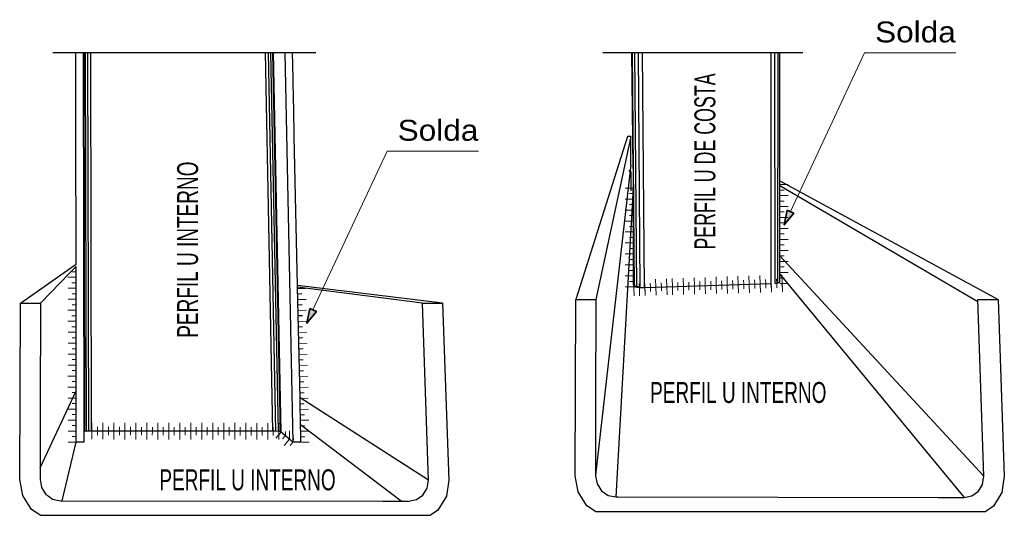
# Model space of a CAD drawing. Header units: millimetres. Extents: x 10 to 1250, y -62 to 528.
# Tile 441 of 656: x 443.56 to 452.97, y 476.92 to 481.66. Entities that reach past the tile are written whole.
import ezdxf
from ezdxf.enums import TextEntityAlignment as Align

# ---------------------------------------------------------------- set-up
doc = ezdxf.new("R2010")
doc.units = ezdxf.units.MM
doc.header["$LTSCALE"] = 0.05
doc.layers.add('0-CYPE1', color=2, linetype='Continuous', lineweight=18)
doc.layers.add('0-CYPE2', color=4, linetype='Continuous', lineweight=35)
doc.layers.add('SectionCutEdges', color=7, linetype='Continuous')
doc.styles.add('CYPETXT', font='arial.ttf', dxfattribs={"height": 0.2})

msp = doc.modelspace()

# ---------------------------------------------------------------- hatches: boundary and pattern name
at = {"layer": '0-CYPE2'}
for points in [[(450.8908, 479.8375), (450.8633, 479.6959), (450.9542, 479.8079)], [(446.3287, 478.8975), (446.3011, 478.7559), (446.3921, 478.8679)]]:
    msp.add_hatch(color=256, dxfattribs=at).paths.add_polyline_path(points)

# ---------------------------------------------------------------- linework, layer by layer
for p, q in [((444.0952, 479.4073), (444.0952, 479.4078)), ((450.7416, 479.0979), (450.738, 479.1343)), ((450.8465, 479.1006), (450.843, 479.1371)), ((444.2167, 477.7244), (444.1936, 477.7229)), ((444.2441, 477.7249), (444.2167, 477.7244))]:
    msp.add_line(p, q)
at = {"layer": '0-CYPE1'}
for p, q in [((451.6307, 481.3404), (450.9215, 479.8232)), ((451.6307, 481.3404), (452.5017, 481.3404)), ((447.0685, 480.4003), (446.3594, 478.8832)), ((447.0685, 480.4003), (447.9395, 480.4003)), ((449.3438, 480.048), (449.4226, 480.048)), ((450.8998, 480.0817), (450.821, 480.0817)), ((449.3438, 479.943), (449.4226, 479.943)), ((449.3832, 479.9955), (449.4226, 479.9955)), ((450.8604, 480.0292), (450.821, 480.0292)), ((450.8998, 479.9767), (450.821, 479.9767)), ((449.3832, 479.8905), (449.4226, 479.8905)), ((450.8604, 479.9242), (450.821, 479.9242)), ((450.8998, 479.8717), (450.821, 479.8717)), ((449.3438, 479.838), (449.4226, 479.838)), ((449.3832, 479.7855), (449.4226, 479.7855)), ((450.8604, 479.8192), (450.821, 479.8192)), ((450.8998, 479.7667), (450.821, 479.7667)), ((449.3438, 479.733), (449.4226, 479.733)), ((449.3832, 479.6805), (449.4226, 479.6805)), ((450.8604, 479.7142), (450.821, 479.7142)), ((450.8998, 479.6617), (450.821, 479.6617)), ((449.3438, 479.628), (449.4226, 479.628)), ((449.3832, 479.5755), (449.4226, 479.5755)), ((450.8604, 479.6092), (450.821, 479.6092)), ((449.3438, 479.523), (449.4226, 479.523)), ((449.3832, 479.4705), (449.4226, 479.4705)), ((450.8998, 479.5567), (450.821, 479.5567)), ((450.8604, 479.5042), (450.821, 479.5042)), ((449.3438, 479.418), (449.4226, 479.418)), ((450.8998, 479.4517), (450.821, 479.4517)), ((450.8604, 479.3992), (450.821, 479.3992)), ((449.3438, 479.313), (449.4226, 479.313)), ((449.3832, 479.3655), (449.4226, 479.3655)), ((450.8998, 479.3467), (450.821, 479.3467)), ((450.8604, 479.2942), (450.821, 479.2942)), ((444.0168, 479.1951), (444.0956, 479.1951)), ((444.0562, 479.2476), (444.0956, 479.2476)), ((449.3438, 479.208), (449.4226, 479.208)), ((449.3832, 479.2605), (449.4226, 479.2605)), ((449.7909, 479.1836), (449.7936, 479.1049)), ((449.8959, 479.1872), (449.8986, 479.1085)), ((450.0008, 479.1908), (450.0035, 479.1121)), ((450.1057, 479.1945), (450.1085, 479.1158)), ((450.2107, 479.1981), (450.2134, 479.1194)), ((450.3156, 479.2017), (450.3183, 479.123)), ((450.4205, 479.2054), (450.4233, 479.1267)), ((450.5255, 479.209), (450.5282, 479.1303)), ((450.6304, 479.2126), (450.6331, 479.1339)), ((450.7354, 479.2162), (450.7381, 479.1375)), ((450.8998, 479.2417), (450.821, 479.2417)), ((450.8604, 479.1892), (450.821, 479.1892)), ((450.8403, 479.2199), (450.843, 479.1412)), ((444.0184, 479.0901), (444.0971, 479.0901)), ((444.0562, 479.1426), (444.0956, 479.1426)), ((446.2913, 479.0891), (446.2126, 479.0874)), ((449.3438, 479.103), (449.4226, 479.103)), ((449.3832, 479.1555), (449.4226, 479.1555)), ((449.4283, 479.0178), (449.4262, 479.0965)), ((449.4775, 479.1333), (449.4788, 479.094)), ((449.4798, 479.0585), (449.4787, 479.0979)), ((449.4808, 479.0186), (449.4787, 479.0973)), ((449.5286, 479.1745), (449.5313, 479.0958)), ((449.5299, 479.1357), (449.5313, 479.0963)), ((449.5333, 479.0205), (449.5312, 479.0993)), ((449.5322, 479.0594), (449.5312, 479.0987)), ((449.5823, 479.1395), (449.5837, 479.1001)), ((449.5847, 479.0607), (449.5837, 479.1001)), ((449.6335, 479.1781), (449.6362, 479.0994)), ((449.6382, 479.0233), (449.6362, 479.102)), ((449.6873, 479.1406), (449.6887, 479.1012)), ((449.6897, 479.064), (449.6886, 479.1034)), ((449.7385, 479.1818), (449.7412, 479.1031)), ((449.7432, 479.0261), (449.7411, 479.1048)), ((449.7957, 479.0275), (449.7936, 479.1062)), ((449.8448, 479.146), (449.8461, 479.1067)), ((449.8471, 479.0682), (449.8461, 479.1076)), ((449.9006, 479.0302), (449.8986, 479.1089)), ((449.9497, 479.1497), (449.9511, 479.1103)), ((449.9521, 479.071), (449.9511, 479.1103)), ((450.0056, 479.033), (450.0035, 479.1117)), ((450.0546, 479.1533), (450.056, 479.114)), ((450.0571, 479.0737), (450.056, 479.1131)), ((450.1106, 479.0357), (450.1085, 479.1145)), ((450.1596, 479.1569), (450.1609, 479.1176)), ((450.162, 479.0765), (450.161, 479.1159)), ((450.2155, 479.0385), (450.2135, 479.1172)), ((450.2645, 479.1606), (450.2659, 479.1212)), ((450.267, 479.0793), (450.2659, 479.1186)), ((450.3205, 479.0413), (450.3184, 479.12)), ((450.3694, 479.1642), (450.3708, 479.1248)), ((450.3719, 479.082), (450.3709, 479.1214)), ((450.4255, 479.044), (450.4234, 479.1228)), ((450.4744, 479.1678), (450.4757, 479.1285)), ((450.4769, 479.0848), (450.4759, 479.1241)), ((450.5304, 479.0468), (450.5284, 479.1255)), ((450.5793, 479.1714), (450.5807, 479.1321)), ((450.5819, 479.0875), (450.5808, 479.1269)), ((450.6354, 479.0496), (450.6333, 479.1283)), ((450.6843, 479.1751), (450.6856, 479.1357)), ((450.6868, 479.0903), (450.6858, 479.1297)), ((450.7404, 479.0523), (450.7383, 479.1311)), ((450.7892, 479.1787), (450.7905, 479.1394)), ((450.7918, 479.0931), (450.7908, 479.1324)), ((450.8998, 479.1367), (450.821, 479.1367)), ((450.8453, 479.0551), (450.8432, 479.1338)), ((444.0578, 479.0376), (444.0971, 479.0376)), ((444.0184, 478.9851), (444.0971, 478.9851)), ((444.0578, 478.9326), (444.0971, 478.9326)), ((446.2936, 478.9841), (446.2149, 478.9824)), ((444.0173, 478.8801), (444.096, 478.8801)), ((444.0566, 478.8276), (444.096, 478.8276)), ((446.2959, 478.8792), (446.2172, 478.8775)), ((444.0173, 478.7751), (444.096, 478.7751)), ((444.0566, 478.7226), (444.096, 478.7226)), ((446.2982, 478.7742), (446.2195, 478.7725)), ((446.26, 478.7208), (446.2206, 478.72)), ((444.0184, 478.6701), (444.0971, 478.6701)), ((446.3005, 478.6692), (446.2218, 478.6675)), ((444.0184, 478.5651), (444.0971, 478.5651)), ((444.0578, 478.6176), (444.0971, 478.6176)), ((446.2623, 478.6159), (446.2229, 478.615)), ((446.3028, 478.5642), (446.2241, 478.5625)), ((444.0184, 478.4601), (444.0971, 478.4601)), ((444.0578, 478.5126), (444.0971, 478.5126)), ((446.2646, 478.5109), (446.2252, 478.51)), ((446.3051, 478.4593), (446.2264, 478.4576)), ((444.0184, 478.3551), (444.0971, 478.3551)), ((444.0578, 478.4076), (444.0971, 478.4076)), ((446.2669, 478.4059), (446.2275, 478.4051)), ((446.3074, 478.3543), (446.2287, 478.3526)), ((444.0179, 478.2501), (444.0967, 478.2501)), ((444.0578, 478.3026), (444.0971, 478.3026)), ((446.2692, 478.3009), (446.2298, 478.3001)), ((446.3097, 478.2493), (446.231, 478.2476)), ((444.0573, 478.1976), (444.0967, 478.1976)), ((446.2715, 478.196), (446.2321, 478.1951)), ((444.0179, 478.1451), (444.0967, 478.1451)), ((444.0573, 478.0926), (444.0967, 478.0926)), ((446.312, 478.1443), (446.2332, 478.1426)), ((446.2738, 478.091), (446.2344, 478.0901)), ((444.0184, 478.0401), (444.0971, 478.0401)), ((444.0578, 477.9876), (444.0971, 477.9876)), ((446.3143, 478.0394), (446.2355, 478.0377)), ((446.2761, 477.986), (446.2367, 477.9852)), ((444.0184, 477.9351), (444.0971, 477.9351)), ((444.0578, 477.8826), (444.0971, 477.8826)), ((446.3166, 477.9344), (446.2378, 477.9327)), ((446.2783, 477.881), (446.239, 477.8802)), ((444.0184, 477.8301), (444.0971, 477.8301)), ((444.0578, 477.7776), (444.0971, 477.7776)), ((444.2468, 477.8036), (444.2468, 477.7249)), ((444.3518, 477.8035), (444.3518, 477.7248)), ((444.4568, 477.8034), (444.4568, 477.7247)), ((444.5618, 477.8033), (444.5618, 477.7245)), ((444.6668, 477.8032), (444.6668, 477.7244)), ((444.7718, 477.8031), (444.7718, 477.7243)), ((444.8768, 477.803), (444.8768, 477.7242)), ((444.9818, 477.8029), (444.9818, 477.7241)), ((445.0868, 477.8028), (445.0868, 477.724)), ((445.1918, 477.8026), (445.1918, 477.7239)), ((445.2968, 477.8025), (445.2968, 477.7238)), ((445.4018, 477.8024), (445.4018, 477.7237)), ((445.5068, 477.8023), (445.5068, 477.7236)), ((445.6118, 477.8022), (445.6118, 477.7235)), ((445.7168, 477.8021), (445.7168, 477.7234)), ((445.8218, 477.802), (445.8218, 477.7233)), ((445.9268, 477.8019), (445.9268, 477.7231)), ((446.0318, 477.8018), (446.0318, 477.723)), ((446.056, 477.7971), (446.056, 477.7183)), ((446.3189, 477.8294), (446.2401, 477.8277)), ((446.2806, 477.7761), (446.2413, 477.7752)), ((444.0184, 477.7251), (444.0971, 477.7251)), ((444.2467, 477.6461), (444.2468, 477.7249)), ((444.2992, 477.6854), (444.2993, 477.7248)), ((444.2993, 477.7642), (444.2993, 477.7248)), ((444.3517, 477.646), (444.3518, 477.7248)), ((444.4042, 477.6853), (444.4043, 477.7247)), ((444.4043, 477.7641), (444.4043, 477.7247)), ((444.4567, 477.6459), (444.4568, 477.7247)), ((444.5092, 477.6852), (444.5093, 477.7246)), ((444.5093, 477.764), (444.5093, 477.7246)), ((444.5617, 477.6458), (444.5618, 477.7245)), ((444.6142, 477.6851), (444.6143, 477.7245)), ((444.6143, 477.7639), (444.6143, 477.7245)), ((444.6667, 477.6457), (444.6668, 477.7244)), ((444.7192, 477.685), (444.7193, 477.7244)), ((444.7193, 477.7638), (444.7193, 477.7244)), ((444.7717, 477.6456), (444.7718, 477.7243)), ((444.8242, 477.6849), (444.8243, 477.7243)), ((444.8243, 477.7637), (444.8243, 477.7243)), ((444.8767, 477.6455), (444.8768, 477.7242)), ((444.9292, 477.6848), (444.9293, 477.7242)), ((444.9293, 477.7635), (444.9293, 477.7242)), ((444.9817, 477.6454), (444.9818, 477.7241)), ((445.0342, 477.6847), (445.0343, 477.7241)), ((445.0343, 477.7634), (445.0343, 477.7241)), ((445.0867, 477.6453), (445.0868, 477.724)), ((445.1392, 477.6846), (445.1393, 477.724)), ((445.1393, 477.7633), (445.1393, 477.724)), ((445.1917, 477.6451), (445.1918, 477.7239)), ((445.2442, 477.6845), (445.2443, 477.7238)), ((445.2443, 477.7632), (445.2443, 477.7238)), ((445.2967, 477.645), (445.2968, 477.7238)), ((445.3492, 477.6844), (445.3493, 477.7237)), ((445.3493, 477.7631), (445.3493, 477.7237)), ((445.4017, 477.6449), (445.4018, 477.7237)), ((445.4542, 477.6843), (445.4543, 477.7236)), ((445.4543, 477.763), (445.4543, 477.7236)), ((445.5067, 477.6448), (445.5068, 477.7236)), ((445.5592, 477.6841), (445.5593, 477.7235)), ((445.5593, 477.7629), (445.5593, 477.7235)), ((445.6117, 477.6447), (445.6118, 477.7235)), ((445.6642, 477.684), (445.6643, 477.7234)), ((445.6643, 477.7628), (445.6643, 477.7234)), ((445.7167, 477.6446), (445.7168, 477.7234)), ((445.7692, 477.6839), (445.7693, 477.7233)), ((445.7693, 477.7627), (445.7693, 477.7233)), ((445.8217, 477.6445), (445.8218, 477.7233)), ((445.8742, 477.6838), (445.8743, 477.7232)), ((445.8743, 477.7626), (445.8743, 477.7232)), ((445.9267, 477.6444), (445.9268, 477.7231)), ((445.9792, 477.6837), (445.9793, 477.7231)), ((445.9793, 477.7625), (445.9793, 477.7231)), ((446.0042, 477.6566), (446.056, 477.7159)), ((446.0317, 477.6443), (446.0318, 477.723)), ((446.0696, 477.6518), (446.0955, 477.6814)), ((446.0956, 477.7208), (446.0955, 477.6814)), ((446.1352, 477.7281), (446.1351, 477.6493)), ((446.3212, 477.7244), (446.2424, 477.7227)), ((444.0184, 477.6201), (444.0971, 477.6201)), ((444.0578, 477.6726), (444.0971, 477.6726)), ((446.0833, 477.5876), (446.1351, 477.6469)), ((446.1426, 477.5882), (446.1684, 477.6178)), ((446.2829, 477.6711), (446.2436, 477.6702)), ((446.3234, 477.6195), (446.2447, 477.6178))]:
    msp.add_line(p, q, dxfattribs=at)
at = {"layer": '0-CYPE2'}
for points in [[(450.8908, 479.8375), (450.8633, 479.6959), (450.9542, 479.8079)], [(446.3287, 478.8975), (446.3011, 478.7559), (446.3921, 478.8679)]]:
    msp.add_lwpolyline(points, close=True, dxfattribs=at)
for points in [[(450.8908, 479.8375), (450.9542, 479.8079)], [(446.3287, 478.8975), (446.3921, 478.8679)]]:
    msp.add_lwpolyline(points, dxfattribs=at)
at = {"layer": 'SectionCutEdges'}
for p, q in [((446.1688, 481.095), (446.1632, 481.347)), ((449.4195, 480.2362), (449.4064, 481.347)), ((449.4317, 479.1077), (449.4139, 481.347)), ((449.4538, 479.1019), (449.4364, 481.347)), ((449.4869, 479.0986), (449.4698, 481.347)), ((449.5262, 479.0982), (449.5096, 481.347)), ((450.738, 479.1343), (450.7373, 481.347)), ((450.7745, 479.1369), (450.7742, 481.347)), ((450.8029, 479.142), (450.803, 481.347)), ((450.8194, 480.1163), (450.8196, 481.347)), ((450.821, 480.1155), (450.8212, 481.347)), ((443.8742, 481.3444), (446.3879, 481.3444)), ((444.0935, 481.0928), (444.0932, 481.3444)), ((444.173, 477.7181), (444.1665, 481.3444)), ((444.178, 477.7206), (444.1713, 481.3444)), ((444.1936, 477.7229), (444.1863, 481.3444)), ((444.2167, 477.7244), (444.2086, 481.3444)), ((444.2441, 477.7249), (444.2351, 481.3444)), ((445.9762, 477.7231), (445.9064, 481.3444)), ((446.0042, 477.7225), (445.9335, 481.3444)), ((446.0292, 477.721), (445.9575, 481.3444)), ((446.0474, 477.7187), (445.9751, 481.3444)), ((446.056, 477.7159), (445.9832, 481.3444)), ((446.0898, 481.3444), (446.1684, 477.6178)), ((449.1297, 481.3444), (451.0391, 481.3444)), ((444.0935, 481.0858), (444.0935, 481.0928)), ((444.0935, 481.0795), (444.0935, 481.0858)), ((444.0935, 481.0747), (444.0935, 481.0795)), ((444.0935, 481.0722), (444.0935, 481.0747)), ((444.0935, 481.0532), (444.0935, 481.0722)), ((446.1689, 481.0881), (446.1688, 481.095)), ((446.169, 481.0817), (446.1689, 481.0881)), ((446.1691, 481.0769), (446.169, 481.0817)), ((446.1692, 481.0744), (446.1691, 481.0769)), ((446.1696, 481.0554), (446.1692, 481.0744)), ((444.0938, 480.7863), (444.0935, 481.0532)), ((446.1755, 480.7882), (446.1696, 481.0554)), ((444.0938, 480.7861), (444.0938, 480.7863)), ((444.0938, 480.7837), (444.0938, 480.7861)), ((444.0938, 480.7795), (444.0938, 480.7837)), ((446.1755, 480.788), (446.1755, 480.7882)), ((446.1755, 480.7856), (446.1755, 480.788)), ((446.1756, 480.7814), (446.1755, 480.7856)), ((444.0938, 480.7742), (444.0938, 480.7795)), ((444.094, 480.5655), (444.0938, 480.7742)), ((446.1757, 480.776), (446.1756, 480.7814)), ((446.1803, 480.5671), (446.1757, 480.776)), ((444.094, 480.5598), (444.094, 480.5655)), ((444.094, 480.5547), (444.094, 480.5598)), ((444.094, 480.5509), (444.094, 480.5547)), ((444.094, 480.549), (444.094, 480.5509)), ((444.094, 480.5361), (444.094, 480.549)), ((444.0952, 479.4078), (444.094, 480.5361)), ((446.1804, 480.5614), (446.1803, 480.5671)), ((446.1805, 480.5562), (446.1804, 480.5614)), ((446.1806, 480.5524), (446.1805, 480.5562)), ((446.1806, 480.5505), (446.1806, 480.5524)), ((446.1809, 480.5376), (446.1806, 480.5505)), ((446.212, 479.1167), (446.1809, 480.5376)), ((449.3637, 480.5405), (448.8714, 478.9839)), ((449.3964, 480.5407), (449.3637, 480.5405)), ((449.3964, 480.5407), (449.3643, 480.3913)), ((449.3976, 480.2661), (449.3964, 480.5407)), ((449.3643, 480.3913), (449.0617, 478.9838)), ((449.3866, 480.2097), (449.3795, 480.2201)), ((449.3976, 480.2661), (449.3918, 480.2154)), ((449.4001, 480.2538), (449.3976, 480.2661)), ((449.3918, 480.2154), (449.0591, 477.3037)), ((449.3973, 480.2028), (449.3866, 480.2097)), ((449.3989, 480.2025), (449.3973, 480.2028)), ((449.3997, 480.0207), (449.3989, 480.2025)), ((449.4203, 480.0544), (449.2537, 477.0952)), ((449.4242, 479.1151), (449.4203, 480.0544)), ((449.4226, 480.0375), (449.4226, 480.0818)), ((449.4241, 480.0384), (449.4226, 480.0375)), ((449.4226, 479.3654), (449.4226, 480.0375)), ((449.4241, 480.0384), (449.4241, 480.0827)), ((449.4242, 479.3671), (449.4241, 480.0384)), ((450.8194, 480.0721), (450.8194, 480.1163)), ((450.8194, 480.0721), (450.821, 480.0712)), ((450.8194, 479.4008), (450.8194, 480.0721)), ((450.8209, 479.3991), (450.821, 480.0712)), ((450.821, 480.1155), (452.9056, 478.9828)), ((450.821, 480.0712), (450.821, 480.1155)), ((450.821, 480.0712), (452.7137, 478.9643)), ((444.0953, 479.3203), (444.0952, 479.4073)), ((450.8209, 479.3991), (450.8194, 479.4008)), ((450.8194, 479.364), (450.8194, 479.4008)), ((452.7697, 477.2929), (450.8209, 479.3991)), ((450.8209, 479.3622), (450.8209, 479.3991)), ((444.0144, 479.2637), (444.0953, 479.3203)), ((444.0354, 479.2365), (444.0954, 479.2982)), ((444.0955, 479.1588), (444.0954, 479.2982)), ((449.4226, 479.3654), (449.4242, 479.3671)), ((449.4226, 479.3286), (449.4226, 479.3654)), ((449.4242, 479.3303), (449.4226, 479.3286)), ((449.4226, 479.2829), (449.4226, 479.3286)), ((449.4242, 479.2847), (449.4226, 479.2829)), ((449.4226, 479.2343), (449.4226, 479.2829)), ((449.4242, 479.3303), (449.4242, 479.3671)), ((449.4242, 479.2847), (449.4242, 479.3303)), ((449.4242, 479.2362), (449.4242, 479.2847)), ((450.8194, 479.364), (450.8209, 479.3622)), ((450.8194, 479.3184), (450.8194, 479.364)), ((450.8194, 479.3184), (450.8209, 479.3166)), ((450.8194, 479.2698), (450.8194, 479.3184)), ((450.8209, 479.3166), (450.8209, 479.3622)), ((450.8209, 479.268), (450.8209, 479.3166)), ((443.5638, 478.9483), (444.0144, 479.2637)), ((443.7554, 478.9482), (444.0354, 479.2365)), ((449.4242, 479.2362), (449.4226, 479.2343)), ((449.4226, 479.1897), (449.4226, 479.2343)), ((449.4242, 479.1916), (449.4226, 479.1897)), ((449.4226, 479.1225), (449.4226, 479.1897)), ((449.4242, 479.1916), (449.4242, 479.2362)), ((449.4242, 479.1151), (449.4242, 479.1916)), ((450.8194, 479.2698), (450.8209, 479.268)), ((450.8194, 479.2252), (450.8194, 479.2698)), ((450.8194, 479.2252), (450.8209, 479.2233)), ((450.8194, 479.1488), (450.8194, 479.2252)), ((450.8209, 479.2233), (450.8209, 479.268)), ((450.8209, 479.1562), (450.8209, 479.2233)), ((450.8209, 479.2233), (452.5826, 477.0908)), ((444.0955, 479.1346), (444.0955, 479.1588)), ((444.0956, 479.1052), (444.0955, 479.1346)), ((444.0956, 479.0427), (444.0956, 479.1052)), ((447.598, 478.9472), (446.212, 479.1167)), ((446.2123, 479.1018), (446.212, 479.1167)), ((447.4055, 478.9473), (446.2123, 479.1018)), ((446.2355, 478.0415), (446.2123, 479.1018)), ((449.4242, 479.1151), (449.4226, 479.1225)), ((449.4236, 479.1709), (449.4264, 479.0922)), ((449.4242, 479.1151), (449.4317, 479.1077)), ((449.4406, 479.1083), (449.4242, 479.1151)), ((449.4317, 479.1077), (449.4538, 479.1019)), ((449.469, 479.1032), (449.4406, 479.1083)), ((449.4538, 479.1019), (449.4869, 479.0986)), ((449.4869, 479.0986), (449.5262, 479.0987)), ((449.5262, 479.0982), (450.738, 479.1343)), ((450.7745, 479.1369), (450.8029, 479.142)), ((450.8029, 479.142), (450.8194, 479.1488)), ((450.8194, 479.1488), (450.8209, 479.1562)), ((444.0956, 479.0249), (444.0956, 479.0427)), ((444.0957, 478.9995), (444.0956, 479.0249)), ((444.0957, 478.9438), (444.0957, 478.9995)), ((446.2531, 479.0358), (446.2138, 479.0349)), ((443.5568, 477.262), (443.5638, 478.9483)), ((443.5638, 478.9483), (443.7554, 478.9482)), ((443.7554, 478.9482), (443.7531, 477.9443)), ((444.0958, 478.9151), (444.0957, 478.9438)), ((444.0958, 478.8422), (444.0958, 478.9151)), ((446.2554, 478.9308), (446.216, 478.9299)), ((447.4622, 477.2569), (447.4055, 478.9473)), ((447.4055, 478.9473), (447.598, 478.9472)), ((447.598, 478.9472), (447.6579, 477.2566)), ((448.8644, 477.2977), (448.8714, 478.9839)), ((448.8644, 477.2977), (448.8714, 478.9839)), ((448.8714, 478.9839), (449.0629, 478.9838)), ((448.8714, 478.9839), (449.0629, 478.9838)), ((449.0629, 478.9838), (449.0606, 477.9799)), ((449.0629, 478.9838), (449.0606, 477.9799)), ((452.7697, 477.2925), (452.7131, 478.9829)), ((452.7131, 478.9829), (452.9056, 478.9828)), ((452.9056, 478.9828), (452.9654, 477.2923)), ((444.096, 478.6583), (444.0958, 478.8422)), ((446.2577, 478.8258), (446.2183, 478.825)), ((444.0961, 478.5971), (444.096, 478.6583)), ((444.0971, 477.6201), (444.0961, 478.5971)), ((443.7518, 477.373), (444.0966, 478.1086)), ((447.4622, 477.2569), (446.2355, 478.0415)), ((446.2366, 477.987), (446.2355, 478.0415)), ((446.238, 477.927), (446.2366, 477.987)), ((449.0606, 477.9799), (449.0602, 477.7975)), ((449.0606, 477.9799), (449.0602, 477.7975)), ((443.7531, 477.9443), (443.7527, 477.7619)), ((446.2392, 477.8693), (446.238, 477.927)), ((446.2402, 477.8225), (446.2392, 477.8693)), ((446.241, 477.7857), (446.2402, 477.8225)), ((447.2015, 477.0548), (446.241, 477.7857)), ((446.2432, 477.6879), (446.241, 477.7857)), ((449.0602, 477.7975), (449.0593, 477.4086)), ((449.0602, 477.7975), (449.0593, 477.4086)), ((443.7527, 477.7619), (443.7518, 477.373)), ((444.178, 477.7206), (444.173, 477.7181)), ((444.1732, 477.62), (444.173, 477.7181)), ((444.1936, 477.7229), (444.178, 477.7206)), ((445.9762, 477.7231), (444.2441, 477.7249)), ((446.0042, 477.7225), (445.9762, 477.7231)), ((446.0292, 477.721), (446.0042, 477.7225)), ((446.0474, 477.7187), (446.0292, 477.721)), ((446.056, 477.7159), (446.0474, 477.7187)), ((446.1684, 477.6178), (446.056, 477.7159)), ((446.2447, 477.6178), (446.2432, 477.6879)), ((443.9636, 477.0595), (444.0971, 477.6201)), ((444.1732, 477.62), (444.0971, 477.6201)), ((446.1685, 477.6572), (446.1684, 477.6178)), ((446.2447, 477.6178), (446.1684, 477.6178)), ((449.0593, 477.4086), (449.0591, 477.2974)), ((449.0593, 477.4086), (449.0591, 477.2974)), ((443.7518, 477.373), (443.7515, 477.2618)), ((443.5856, 477.1076), (443.5568, 477.262)), ((443.7515, 477.2618), (443.7661, 477.1846)), ((447.45, 477.1796), (447.4622, 477.2569)), ((447.6579, 477.2566), (447.6337, 477.1019)), ((448.8932, 477.1433), (448.8644, 477.2977)), ((448.8932, 477.1433), (448.8644, 477.2977)), ((449.0591, 477.2974), (449.0737, 477.2203)), ((449.0591, 477.2974), (449.0737, 477.2203)), ((449.0737, 477.2203), (449.1157, 477.1544)), ((449.0737, 477.2203), (449.1157, 477.1544)), ((452.7173, 477.1493), (452.7575, 477.2152)), ((452.7575, 477.2152), (452.7697, 477.2925)), ((452.9654, 477.2923), (452.9413, 477.1375)), ((443.7661, 477.1846), (443.8081, 477.1188)), ((443.8081, 477.1188), (443.8287, 477.1046)), ((447.3474, 477.07), (447.4098, 477.1137)), ((447.4098, 477.1137), (447.45, 477.1796)), ((448.9776, 477.0117), (448.8932, 477.1433)), ((448.9776, 477.0117), (448.8932, 477.1433)), ((449.1157, 477.1544), (449.1362, 477.1402)), ((449.1157, 477.1544), (449.1362, 477.1402)), ((449.1362, 477.1402), (449.1792, 477.1106)), ((449.1362, 477.1402), (449.1792, 477.1106)), ((452.655, 477.1056), (452.7173, 477.1493)), ((452.9413, 477.1375), (452.8606, 477.0059)), ((443.67, 476.9761), (443.5856, 477.1076)), ((443.8287, 477.1046), (443.8716, 477.0749)), ((443.8716, 477.0749), (443.9462, 477.0595)), ((443.9462, 477.0595), (443.9636, 477.0595)), ((443.9636, 477.0595), (447.0271, 477.0551)), ((447.0271, 477.0551), (447.2015, 477.0548)), ((447.2015, 477.0548), (447.2729, 477.0547)), ((447.2729, 477.0547), (447.3474, 477.07)), ((447.6337, 477.1019), (447.553, 476.9703)), ((449.1792, 477.1106), (449.2538, 477.0951)), ((449.1792, 477.1106), (449.2538, 477.0951)), ((449.2538, 477.0951), (449.2712, 477.0951)), ((449.2538, 477.0951), (449.2712, 477.0951)), ((449.2712, 477.0951), (452.3347, 477.0907)), ((452.3347, 477.0907), (452.5091, 477.0904)), ((452.5091, 477.0904), (452.5805, 477.0903)), ((452.5805, 477.0903), (452.655, 477.1056)), ((443.7509, 476.9196), (443.67, 476.9761)), ((447.553, 476.9703), (447.4815, 476.9196)), ((449.0585, 476.9552), (448.9776, 477.0117)), ((449.0585, 476.9552), (448.9776, 477.0117)), ((449.0585, 476.9552), (452.7891, 476.9552)), ((452.8606, 477.0059), (452.7891, 476.9552)), ((443.7509, 476.9196), (447.4815, 476.9196))]:
    msp.add_line(p, q, dxfattribs=at)

# ---------------------------------------------------------------- texts
at = {"layer": '0-CYPE1', "style": 'CYPETXT'}
for s, width, p, p2 in [('Solda', 1.078929, (451.7307, 481.4404), (452.5017, 481.4404)), ('Solda', 1.078929, (447.1685, 480.5003), (447.9395, 480.5003)), ('PERFIL U INTERNO', 0.649807, (449.5813, 477.9939), (451.2659, 477.9939)), ('PERFIL U INTERNO', 0.649807, (444.8915, 477.159), (446.5761, 477.159))]:
    msp.add_text(s, height=0.2, dxfattribs=dict(at, width=width)).set_placement(p, p2, align=Align.FIT)
for s, width, p, p2 in [('PERFIL U DE COSTA', 0.609521, (450.2042, 479.4596), (450.2042, 481.1442)), ('PERFIL U INTERNO', 0.649807, (445.2611, 478.617), (445.2611, 480.3017))]:
    msp.add_text(s, height=0.2, rotation=90, dxfattribs=dict(at, width=width)).set_placement(p, p2, align=Align.FIT)

doc.saveas('drawing.dxf')
